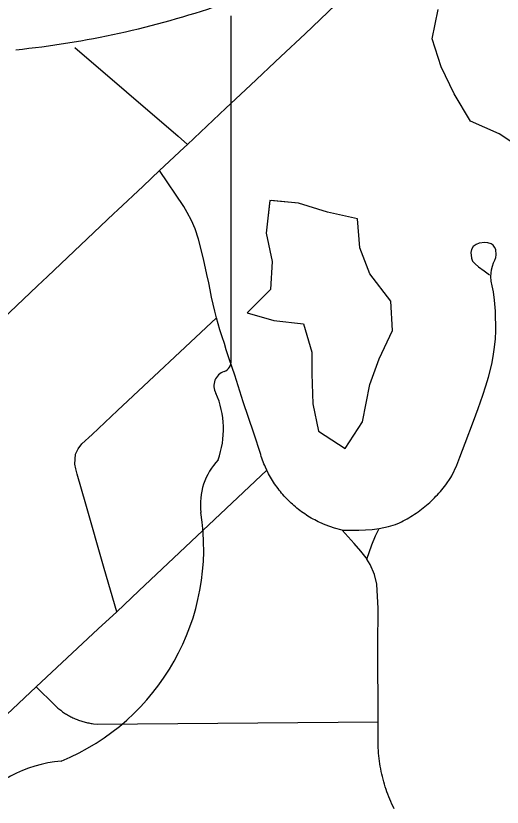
# Model space of a CAD drawing. Extents: x 0 to 34, y 0 to 22.
# Drawn here: x 5.1987 to 5.3096, y 15.883 to 16.0634 of the extents above; entities that cross this region are included whole.
import ezdxf

# ---------------------------------------------------------------- set-up
doc = ezdxf.new("R2010")
doc.units = 0
for name, color, linetype in [('GM_X_City_Street', 7, 'Continuous'), ('GM_X_Minor_Lake', 7, 'Continuous'), ('GM_X_Minor_River', 7, 'Continuous'), ('GM_X_State_Route', 7, 'Continuous'), ('GM_X_State_Shield', 7, 'Continuous')]:
    doc.layers.add(name, color=color, linetype=linetype)

msp = doc.modelspace()

# ---------------------------------------------------------------- linework, layer by layer
at = {"layer": 'GM_X_City_Street'}
for points in [[(5.212173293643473, 16.05616092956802), (5.235679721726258, 16.0360036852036), (5.23780479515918, 16.034040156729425)], [(5.28498853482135, 15.882674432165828), (5.284721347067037, 15.88321502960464), (5.284466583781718, 15.883758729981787), (5.284218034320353, 15.884308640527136), (5.283978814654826, 15.884861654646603), (5.283751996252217, 15.885417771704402), (5.283531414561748, 15.885980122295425), (5.283323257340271, 15.886545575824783), (5.283124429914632, 15.887111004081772), (5.282934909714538, 15.887682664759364), (5.282757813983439, 15.888257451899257), (5.282586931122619, 15.888835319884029), (5.282428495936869, 15.88941629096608), (5.282282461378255, 15.890000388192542), (5.282142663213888, 15.890587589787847), (5.282015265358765, 15.891174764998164), (5.281897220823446, 15.891765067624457), (5.28178848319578, 15.892358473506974), (5.281692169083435, 15.892951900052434), (5.281605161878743, 15.893548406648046), (5.2815275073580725, 15.89414491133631), (5.28146225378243, 15.894744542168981), (5.281406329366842, 15.89534417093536), (5.281362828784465, 15.895943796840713), (5.281328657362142, 15.896543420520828), (5.281344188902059, 15.902480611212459), (5.281238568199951, 15.91974846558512), (5.281310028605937, 15.928391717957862), (5.281201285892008, 15.931079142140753), (5.281027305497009, 15.933847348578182), (5.280458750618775, 15.936112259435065), (5.279467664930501, 15.938380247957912), (5.278731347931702, 15.93957328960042), (5.278548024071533, 15.939868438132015), (5.2773425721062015, 15.941428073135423), (5.275854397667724, 15.943127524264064), (5.273076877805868, 15.946159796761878), (5.271361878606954, 15.946622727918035), (5.269267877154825, 15.947368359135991), (5.268043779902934, 15.947902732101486), (5.267642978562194, 15.948095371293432), (5.26724531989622, 15.948294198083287), (5.266853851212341, 15.94849925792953), (5.266462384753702, 15.948713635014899), (5.266074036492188, 15.948931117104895), (5.265691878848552, 15.949157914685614), (5.265312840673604, 15.949390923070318), (5.264940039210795, 15.94963014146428), (5.264570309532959, 15.949875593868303), (5.2642036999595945, 15.950130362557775), (5.263840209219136, 15.950388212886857), (5.2634860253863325, 15.950652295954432), (5.26313184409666, 15.950925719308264), (5.2627838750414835, 15.951202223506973), (5.262442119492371, 15.951484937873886), (5.262103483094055, 15.951773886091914), (5.261771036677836, 15.952069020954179), (5.261444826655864, 15.952370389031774), (5.261121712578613, 15.952677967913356), (5.2608048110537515, 15.952988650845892), (5.260494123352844, 15.953308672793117), (5.260189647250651, 15.953628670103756), (5.259891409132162, 15.953957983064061), (5.259596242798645, 15.954293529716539), (5.259307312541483, 15.95463218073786), (5.259024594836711, 15.954973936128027), (5.258748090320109, 15.955321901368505), (5.258480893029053, 15.955676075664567), (5.258216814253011, 15.956033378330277), (5.257958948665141, 15.956396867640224), (5.257707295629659, 15.956763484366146), (5.257461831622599, 15.957133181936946), (5.257222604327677, 15.957509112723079), (5.256992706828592, 15.957888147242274), (5.256765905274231, 15.958273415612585), (5.256548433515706, 15.958661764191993), (5.256337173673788, 15.959050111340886), (5.255936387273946, 15.959845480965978), (5.255625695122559, 15.960510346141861), (5.255445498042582, 15.960917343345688), (5.255274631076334, 15.961327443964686), (5.255109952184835, 15.961737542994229), (5.254951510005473, 15.96215385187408), (5.254802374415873, 15.96257328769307), (5.254659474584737, 15.96299582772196), (5.254522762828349, 15.963418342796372), (5.252953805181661, 15.968274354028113), (5.25050559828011, 15.975407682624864), (5.248616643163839, 15.981490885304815), (5.2473583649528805, 15.985197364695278), (5.246659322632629, 15.987294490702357), (5.246239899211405, 15.988686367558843), (5.245727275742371, 15.990242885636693), (5.245239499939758, 15.99180252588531), (5.244459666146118, 15.994539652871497), (5.244049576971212, 15.996124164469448), (5.243667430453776, 15.997714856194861), (5.243313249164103, 15.999311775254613), (5.242983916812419, 16.000918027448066), (5.24268566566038, 16.00252427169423), (5.242256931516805, 16.004419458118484), (5.2414864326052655, 16.008054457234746), (5.240367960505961, 16.012528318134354), (5.239600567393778, 16.014836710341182), (5.23876171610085, 16.01672257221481), (5.2377613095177, 16.01856181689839), (5.237012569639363, 16.01993815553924), (5.231473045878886, 16.028115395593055)], [(5.273076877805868, 15.946159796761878), (5.276938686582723, 15.946169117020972), (5.2784237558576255, 15.946252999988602), (5.279911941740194, 15.946333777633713), (5.281518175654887, 15.946526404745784), (5.28366812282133, 15.946995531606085), (5.285280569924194, 15.947489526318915), (5.286156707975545, 15.947853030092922), (5.286600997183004, 15.948070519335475), (5.287042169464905, 15.948291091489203), (5.287477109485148, 15.948524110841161), (5.287908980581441, 15.948763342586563), (5.288337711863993, 15.949008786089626), (5.288760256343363, 15.949260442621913), (5.289179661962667, 15.949521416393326), (5.289595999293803, 15.94979170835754), (5.2900029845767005, 15.950065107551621), (5.290409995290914, 15.950347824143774), (5.290807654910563, 15.950636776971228), (5.291202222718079, 15.950935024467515), (5.291593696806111, 15.951236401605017), (5.29197584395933, 15.951547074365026), (5.292354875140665, 15.951863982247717), (5.292727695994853, 15.952187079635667), (5.293097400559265, 15.952516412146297), (5.293457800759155, 15.95285195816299), (5.293811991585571, 15.953196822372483), (5.29416306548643, 15.953544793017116), (5.294504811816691, 15.953898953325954), (5.2948434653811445, 15.954259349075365), (5.295175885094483, 15.954625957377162), (5.295499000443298, 15.954998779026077), (5.295815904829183, 15.955374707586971), (5.29612659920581, 15.955756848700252), (5.296431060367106, 15.956148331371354), (5.296729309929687, 15.956539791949), (5.297021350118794, 15.956940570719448), (5.29758058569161, 15.957751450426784), (5.2978508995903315, 15.958164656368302), (5.298111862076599, 15.95858409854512), (5.299236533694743, 15.960963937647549), (5.299941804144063, 15.962796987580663), (5.3011628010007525, 15.96603741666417), (5.303042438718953, 15.97101459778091), (5.304111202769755, 15.973928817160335), (5.30515509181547, 15.976933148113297), (5.30588520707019, 15.979104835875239), (5.306469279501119, 15.981021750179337), (5.307221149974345, 15.984026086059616), (5.307534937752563, 15.985747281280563), (5.307833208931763, 15.987878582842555), (5.308084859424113, 15.989811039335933), (5.308162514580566, 15.991634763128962), (5.308066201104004, 15.996096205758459), (5.307833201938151, 15.99858787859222), (5.307597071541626, 16.00051414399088), (5.307314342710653, 16.00182833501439), (5.30711861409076, 16.002906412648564), (5.307034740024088, 16.003987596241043), (5.3071465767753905, 16.005534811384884), (5.307364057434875, 16.00638296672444), (5.307643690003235, 16.007088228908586), (5.30792639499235, 16.007700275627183), (5.308162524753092, 16.008309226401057), (5.308255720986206, 16.00892126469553), (5.308112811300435, 16.010142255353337), (5.307879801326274, 16.01065799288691), (5.307550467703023, 16.011127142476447), (5.307081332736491, 16.011456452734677), (5.306329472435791, 16.01169258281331), (5.305670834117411, 16.011739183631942), (5.304356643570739, 16.01159626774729), (5.303651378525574, 16.01131665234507), (5.302995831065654, 16.01084751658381), (5.302619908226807, 16.01014225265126), (5.302430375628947, 16.009437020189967), (5.302573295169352, 16.00816942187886), (5.302852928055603, 16.007464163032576), (5.303418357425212, 16.006852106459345), (5.30421683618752, 16.0061965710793), (5.3054844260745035, 16.00530489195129), (5.306705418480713, 16.004410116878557)], [(5.221689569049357, 15.927580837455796), (5.2188001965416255, 15.937479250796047), (5.214668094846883, 15.952112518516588), (5.212651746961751, 15.95896622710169), (5.212350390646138, 15.96012818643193), (5.212145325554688, 15.961203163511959), (5.212313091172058, 15.96346494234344), (5.2128754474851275, 15.964704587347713), (5.21374534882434, 15.965823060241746), (5.2160910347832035, 15.968016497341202), (5.221885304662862, 15.973434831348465), (5.244459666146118, 15.994539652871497)], [(5.187243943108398, 15.895369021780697), (5.203359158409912, 15.910493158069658), (5.217479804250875, 15.92365688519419), (5.221689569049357, 15.927580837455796), (5.226747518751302, 15.932346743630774), (5.255936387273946, 15.959845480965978)], [(5.278731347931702, 15.93957328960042), (5.279880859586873, 15.94286655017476), (5.280688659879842, 15.944913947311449), (5.281518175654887, 15.946526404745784)], [(5.203359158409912, 15.910493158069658), (5.207469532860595, 15.906376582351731), (5.207668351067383, 15.90619016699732), (5.207867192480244, 15.906003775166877), (5.208069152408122, 15.905820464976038), (5.208277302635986, 15.905643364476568), (5.208485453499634, 15.905469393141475), (5.208699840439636, 15.905298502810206), (5.208914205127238, 15.905130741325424), (5.209131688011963, 15.904966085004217), (5.209352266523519, 15.904807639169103), (5.209575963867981, 15.904652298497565), (5.209802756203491, 15.904500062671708), (5.2100326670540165, 15.90435093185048), (5.2102656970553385, 15.904208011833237), (5.210498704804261, 15.904068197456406), (5.210734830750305, 15.903931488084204), (5.210974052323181, 15.903801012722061), (5.211216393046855, 15.903673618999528), (5.211458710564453, 15.90354935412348), (5.2117041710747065, 15.90343130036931), (5.2119527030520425, 15.903316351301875), (5.21220125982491, 15.903204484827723), (5.212452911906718, 15.903098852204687), (5.212704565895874, 15.902999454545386), (5.21295933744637, 15.90290003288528), (5.213217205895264, 15.902809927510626), (5.213475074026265, 15.902719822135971), (5.213732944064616, 15.902635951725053), (5.213993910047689, 15.902558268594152), (5.214257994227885, 15.902483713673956), (5.214522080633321, 15.902415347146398), (5.214786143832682, 15.902350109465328), (5.215053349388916, 15.90228797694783), (5.215317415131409, 15.902232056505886), (5.215587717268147, 15.902179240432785), (5.215854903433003, 15.902132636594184), (5.216125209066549, 15.90209224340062), (5.21639549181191, 15.902054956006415), (5.217349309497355, 15.90196176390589), (5.281344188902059, 15.902480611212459)]]:
    msp.add_lwpolyline(points, dxfattribs=at)
at = {"layer": 'GM_X_Minor_Lake'}
for points in [[(5.256617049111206, 16.02132562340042), (5.255797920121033, 16.01389759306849), (5.257123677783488, 16.00744778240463), (5.256747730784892, 16.000997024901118), (5.251454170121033, 15.99568168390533), (5.257507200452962, 15.99397713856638), (5.2643159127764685, 15.99322145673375), (5.26620985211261, 15.986772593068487), (5.266212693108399, 15.981838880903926), (5.266403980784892, 15.975009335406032), (5.267728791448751, 15.968748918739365), (5.273783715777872, 15.964767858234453), (5.277753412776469, 15.970840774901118)], [(5.277753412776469, 15.970840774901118), (5.279452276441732, 15.979379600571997), (5.28153182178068, 15.98526217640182), (5.284555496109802, 15.991714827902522), (5.284174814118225, 15.998354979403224), (5.279443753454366, 16.004613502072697), (5.277171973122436, 16.01049323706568), (5.276601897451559, 16.017133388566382), (5.269792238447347, 16.018648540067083), (5.263171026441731, 16.02073187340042), (5.256617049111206, 16.02132562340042)], [(5.277753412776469, 15.970840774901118), (5.279452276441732, 15.979379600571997), (5.28153182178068, 15.98526217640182), (5.284555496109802, 15.991714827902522), (5.284174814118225, 15.998354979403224), (5.279443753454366, 16.004613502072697), (5.277171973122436, 16.01049323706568), (5.276601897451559, 16.017133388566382), (5.269792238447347, 16.018648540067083), (5.263171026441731, 16.02073187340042), (5.256929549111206, 16.021297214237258)], [(5.256551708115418, 16.02072808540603), (5.255797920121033, 16.01389759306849), (5.257123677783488, 16.00744778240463), (5.256747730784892, 16.000997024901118), (5.251454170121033, 15.99568168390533), (5.257507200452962, 15.99397713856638), (5.2643159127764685, 15.99322145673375), (5.26620985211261, 15.986772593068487), (5.266212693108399, 15.981838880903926), (5.266403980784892, 15.975009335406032), (5.267728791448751, 15.968748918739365), (5.273783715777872, 15.964767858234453), (5.277753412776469, 15.970840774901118)]]:
    msp.add_lwpolyline(points, dxfattribs=at)
at = {"layer": 'GM_X_Minor_River'}
msp.add_lwpolyline([(5.315215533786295, 16.032317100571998), (5.308877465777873, 16.03653395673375), (5.302382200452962, 16.039420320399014), (5.29864735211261, 16.045594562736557), (5.295668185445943, 16.05178774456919), (5.2936303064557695, 16.058192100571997), (5.2949892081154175, 16.064864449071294)], dxfattribs=at)
at = {"layer": 'GM_X_State_Route'}
msp.add_lwpolyline([(5.183385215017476, 15.982693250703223), (5.20196730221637, 16.000243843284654), (5.203644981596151, 16.00183143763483), (5.2058850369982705, 16.00399380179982), (5.221071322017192, 16.01832881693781), (5.221882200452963, 16.019090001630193), (5.227744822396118, 16.024607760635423), (5.231473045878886, 16.028115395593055), (5.237087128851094, 16.033397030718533), (5.23780479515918, 16.034040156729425), (5.23924638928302, 16.035432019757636), (5.239339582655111, 16.035519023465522), (5.246612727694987, 16.042360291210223), (5.2521739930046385, 16.04759533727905), (5.25909914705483, 16.05411350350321), (5.264651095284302, 16.059336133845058), (5.271598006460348, 16.065872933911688)], dxfattribs=at)
at = {"layer": 'GM_X_State_Shield'}
for p, q in [((5.2477721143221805, 15.984881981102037), (5.2477721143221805, 16.063396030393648)), ((5.247752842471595, 15.98490125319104), (5.2477721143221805, 15.984881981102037))]:
    msp.add_line(p, q, dxfattribs=at)
for centre, radius, start, end in [((5.177330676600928, 16.26430066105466), 0.20971181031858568, 275.8444694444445, 288.9064527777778), ((5.245423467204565, 15.984578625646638), 0.0023559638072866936, 289.6038111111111, 7.734130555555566), ((5.2472635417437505, 15.979118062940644), 0.0034068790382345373, 107.94398333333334, 210.33696666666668), ((5.225589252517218, 15.969193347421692), 0.02045151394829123, 340.0329638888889, 23.649566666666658), ((5.255659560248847, 15.952024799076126), 0.014879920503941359, 136.80649722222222, 186.92959444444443), ((5.189078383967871, 15.94203677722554), 0.05245371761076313, 292.3088861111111, 8.985838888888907), ((5.211195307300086, 15.864866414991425), 0.02872754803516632, 94.40312222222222, 142.57675)]:
    msp.add_arc(centre, radius, start, end, dxfattribs=at)

doc.saveas('drawing.dxf')
